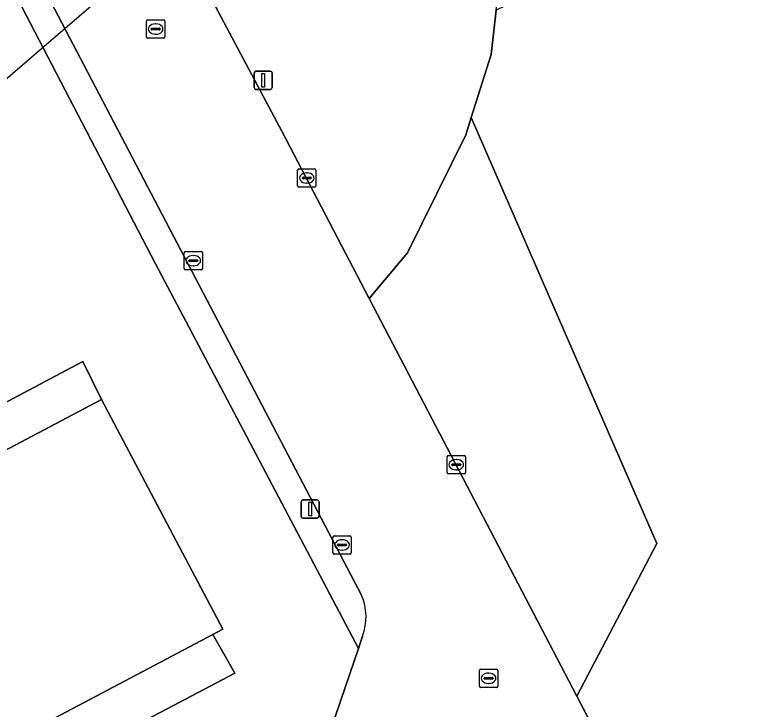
# Model space of a CAD drawing. Extents: x 162879 to 165540, y 384011 to 385181.
# Drawn here: x 163089.84 to 163130.74, y 384153.92 to 384191.8 of the extents above; entities that cross this region are included whole.
import ezdxf

# ---------------------------------------------------------------- set-up
doc = ezdxf.new("R2010")
doc.units = 0
for name, color, linetype in [('IMGEO_Duiker', 7, 'Continuous'), ('IMGEO_Groenvoorziening', 7, 'Continuous'), ('IMGEO_Kolk', 7, 'Continuous'), ('IMGEO_Lichtmast', 7, 'Continuous'), ('IMGEO_Loofbos', 7, 'Continuous'), ('IMGEO_Pand', 7, 'Continuous'), ('IMGEO_Rijbaan_lokaal_open', 7, 'Continuous'), ('IMGEO_Rioolput', 7, 'Continuous'), ('IMGEO_Voetpad_open', 7, 'Continuous')]:
    doc.layers.add(name, color=color, linetype=linetype)

msp = doc.modelspace()

# ---------------------------------------------------------------- linework, layer by layer
at = {"layer": 'IMGEO_Duiker'}
msp.add_lwpolyline([(163104.732, 384201.517), (163103.836, 384200.746), (163091.422, 384190.068), (163084.3, 384183.942), (163082.614, 384182.492)], dxfattribs=at)
at = {"layer": 'IMGEO_Groenvoorziening'}
for points in [[(163136.641, 384247.33), (163114.501, 384233.625), (163114.264, 384226.34), (163117.171, 384220.23), (163116.084, 384217.472), (163113.929, 384219.667), (163092.948, 384209.374), (163099.596, 384196.782), (163098.666, 384196.282), (163103.99, 384186.246), (163104.407, 384185.46), (163109.182, 384176.32), (163111.265, 384178.82), (163114.452, 384185.261), (163114.752, 384186.202), (163115.847, 384189.643), (163116.116, 384192.067), (163116.644, 384196.814), (163123.235, 384199.185), (163132.89, 384203.652)], [(163073.953, 384112.428), (163097.961, 384124.794), (163096.413, 384127.714), (163095.95, 384128.587), (163095.056, 384130.265), (163095.032, 384130.254), (163092.297, 384135.786), (163097.357, 384138.283), (163095.548, 384142.004), (163101.456, 384144.939), (163102.922, 384141.922), (163108.847, 384144.884), (163105.996, 384150.227), (163106.627, 384150.637), (163106.557, 384150.965), (163106.637, 384151.466), (163108.593, 384157.219), (163099.858, 384173.768), (163097.509, 384178.219), (163082.45, 384207.161)], [(163080.048, 384198.225), (163053.853, 384184.48), (163067.382, 384158.999), (163093.542, 384172.882), (163094.565, 384170.805), (163101.195, 384158.277), (163100.648, 384157.988), (163101.839, 384155.875), (163076.172, 384142.348), (163082.929, 384129.591), (163083.846, 384127.811), (163085.723, 384124.303), (163069.383, 384115.626), (163064.419, 384125.025), (163037.943, 384111.038)]]:
    msp.add_lwpolyline(points, dxfattribs=at)
msp.add_lwpolyline([(163114.752, 384186.202), (163114.452, 384185.261), (163111.265, 384178.82), (163109.182, 384176.32), (163120.518, 384154.619), (163124.89, 384162.957)], close=True, dxfattribs=at)
at = {"layer": 'IMGEO_Kolk'}
for p, q in [((163105.275, 384182.475), (163105.275, 384183.327)), ((163105.35, 384183.401), (163106.202, 384183.401)), ((163105.763, 384183.181), (163105.788, 384183.181)), ((163106.276, 384183.327), (163106.276, 384182.475)), ((163105.534, 384182.895), (163105.534, 384182.907)), ((163105.972, 384182.858), (163105.574, 384182.858)), ((163105.577, 384182.944), (163105.975, 384182.944)), ((163105.786, 384182.621), (163105.761, 384182.621)), ((163106.018, 384182.907), (163106.018, 384182.895)), ((163106.202, 384182.401), (163105.35, 384182.401)), ((163099.077, 384177.964), (163099.077, 384178.816)), ((163099.152, 384178.89), (163100.004, 384178.89)), ((163099.565, 384178.67), (163099.59, 384178.67)), ((163100.078, 384178.816), (163100.078, 384177.964)), ((163099.336, 384178.384), (163099.336, 384178.396)), ((163099.774, 384178.347), (163099.376, 384178.347)), ((163099.379, 384178.433), (163099.777, 384178.433)), ((163099.588, 384178.11), (163099.563, 384178.11)), ((163099.82, 384178.396), (163099.82, 384178.384)), ((163100.004, 384177.89), (163099.152, 384177.89)), ((163113.436, 384166.825), (163113.436, 384167.677)), ((163113.511, 384167.751), (163114.363, 384167.751)), ((163113.924, 384167.531), (163113.949, 384167.531)), ((163114.437, 384167.677), (163114.437, 384166.825)), ((163113.695, 384167.245), (163113.695, 384167.257)), ((163114.133, 384167.208), (163113.735, 384167.208)), ((163113.738, 384167.294), (163114.136, 384167.294)), ((163114.179, 384167.257), (163114.179, 384167.245)), ((163114.363, 384166.751), (163113.511, 384166.751)), ((163113.947, 384166.971), (163113.922, 384166.971)), ((163107.202, 384162.447), (163107.202, 384163.299)), ((163107.277, 384163.373), (163108.129, 384163.373)), ((163107.69, 384163.153), (163107.715, 384163.153)), ((163108.203, 384163.299), (163108.203, 384162.447)), ((163107.461, 384162.867), (163107.461, 384162.879)), ((163107.899, 384162.83), (163107.501, 384162.83)), ((163107.504, 384162.916), (163107.902, 384162.916)), ((163107.713, 384162.593), (163107.688, 384162.593)), ((163107.945, 384162.879), (163107.945, 384162.867)), ((163108.129, 384162.373), (163107.277, 384162.373))]:
    msp.add_line(p, q, dxfattribs=at)
for points in [[(163105.275, 384182.475), (163105.275, 384183.327)], [(163105.35, 384183.401), (163106.202, 384183.401)], [(163106.276, 384183.327), (163106.276, 384182.475)], [(163106.202, 384182.401), (163105.35, 384182.401)], [(163099.077, 384177.964), (163099.077, 384178.816)], [(163099.152, 384178.89), (163100.004, 384178.89)], [(163100.078, 384178.816), (163100.078, 384177.964)], [(163100.004, 384177.89), (163099.152, 384177.89)], [(163113.436, 384166.825), (163113.436, 384167.677)], [(163113.511, 384167.751), (163114.363, 384167.751)], [(163114.437, 384167.677), (163114.437, 384166.825)], [(163114.363, 384166.751), (163113.511, 384166.751)], [(163107.202, 384162.447), (163107.202, 384163.299)], [(163107.277, 384163.373), (163108.129, 384163.373)], [(163108.203, 384163.299), (163108.203, 384162.447)], [(163108.129, 384162.373), (163107.277, 384162.373)]]:
    msp.add_lwpolyline(points, dxfattribs=at)
for centre, radius, start, end in [((163105.352, 384183.325), 0.0765, 91.552, 178.448), ((163105.352, 384183.325), 0.0765, 91.552, 178.448), ((163106.2, 384183.325), 0.0765, 1.552, 88.448), ((163106.2, 384183.325), 0.0765, 1.552, 88.448), ((163105.574, 384182.904), 0.0403, 85.8775, 175.7526), ((163105.571, 384182.894), 0.0366, 178.938, 274.7102), ((163105.975, 384182.901), 0.043, 264.8664, 352.4533), ((163105.979, 384182.906), 0.0386, 1.7309, 96.639), ((163105.352, 384182.477), 0.0765, 181.552, 268.448), ((163105.352, 384182.477), 0.0765, 181.552, 268.448), ((163106.2, 384182.477), 0.0765, 271.552, 358.448), ((163106.2, 384182.477), 0.0765, 271.552, 358.448), ((163099.154, 384178.814), 0.0765, 91.552, 178.448), ((163099.154, 384178.814), 0.0765, 91.552, 178.448), ((163100.002, 384178.814), 0.0765, 1.552, 88.448), ((163100.002, 384178.814), 0.0765, 1.552, 88.448), ((163099.376, 384178.393), 0.0403, 85.8775, 175.7526), ((163099.373, 384178.383), 0.0366, 178.938, 274.7102), ((163099.777, 384178.39), 0.043, 264.8664, 352.4533), ((163099.781, 384178.395), 0.0386, 1.7309, 96.639), ((163099.154, 384177.966), 0.0765, 181.552, 268.448), ((163099.154, 384177.966), 0.0765, 181.552, 268.448), ((163100.002, 384177.966), 0.0765, 271.552, 358.448), ((163100.002, 384177.966), 0.0765, 271.552, 358.448), ((163113.513, 384167.675), 0.0765, 91.552, 178.448), ((163113.513, 384167.675), 0.0765, 91.552, 178.448), ((163114.361, 384167.675), 0.0765, 1.552, 88.448), ((163114.361, 384167.675), 0.0765, 1.552, 88.448), ((163113.735, 384167.254), 0.0403, 85.8775, 175.7526), ((163113.732, 384167.244), 0.0366, 178.938, 274.7102), ((163114.136, 384167.251), 0.043, 264.8664, 352.4533), ((163114.14, 384167.256), 0.0386, 1.7309, 96.639), ((163113.513, 384166.827), 0.0765, 181.552, 268.448), ((163113.513, 384166.827), 0.0765, 181.552, 268.448), ((163114.361, 384166.827), 0.0765, 271.552, 358.448), ((163114.361, 384166.827), 0.0765, 271.552, 358.448), ((163107.279, 384163.297), 0.0765, 91.552, 178.448), ((163107.279, 384163.297), 0.0765, 91.552, 178.448), ((163108.127, 384163.297), 0.0765, 1.552, 88.448), ((163108.127, 384163.297), 0.0765, 1.552, 88.448), ((163107.501, 384162.876), 0.0403, 85.8775, 175.7526), ((163107.498, 384162.866), 0.0366, 178.938, 274.7102), ((163107.902, 384162.873), 0.043, 264.8664, 352.4533), ((163107.906, 384162.878), 0.0386, 1.7309, 96.639), ((163107.279, 384162.449), 0.0765, 181.552, 268.448), ((163107.279, 384162.449), 0.0765, 181.552, 268.448), ((163108.127, 384162.449), 0.0765, 271.552, 358.448), ((163108.127, 384162.449), 0.0765, 271.552, 358.448)]:
    msp.add_arc(centre, radius, start, end, dxfattribs=at)
for centre, major_axis, ratio, start_param, end_param in [((163105.762, 384182.901), (-0.387, 0.002), 0.722429, 4.712389, 7.853982), ((163105.787, 384182.901), (-0.39, 0.002), 0.717154, 1.570796, 4.712389), ((163099.564, 384178.39), (-0.387, 0.002), 0.722429, 4.712389, 7.853982), ((163099.589, 384178.39), (-0.39, 0.002), 0.717154, 1.570796, 4.712389), ((163113.923, 384167.251), (-0.387, 0.002), 0.722429, 4.712389, 7.853982), ((163113.948, 384167.251), (-0.39, 0.002), 0.717154, 1.570796, 4.712389), ((163107.689, 384162.873), (-0.387, 0.002), 0.722429, 4.712389, 7.853982), ((163107.714, 384162.873), (-0.39, 0.002), 0.717154, 1.570796, 4.712389)]:
    msp.add_ellipse(centre, major_axis=major_axis, ratio=ratio, start_param=start_param, end_param=end_param, dxfattribs=at)
at = {"layer": 'IMGEO_Lichtmast'}
for p, q in [((163102.902, 384187.833), (163102.902, 384188.633)), ((163102.902, 384188.633), (163102.902, 384187.833)), ((163103.002, 384188.733), (163103.792, 384188.733)), ((163103.792, 384188.733), (163103.002, 384188.733)), ((163103.892, 384188.633), (163103.892, 384187.833)), ((163103.892, 384187.833), (163103.892, 384188.633)), ((163103.792, 384187.733), (163103.002, 384187.733)), ((163103.002, 384187.733), (163103.792, 384187.733)), ((163105.46, 384164.433), (163105.46, 384165.233)), ((163105.46, 384165.233), (163105.46, 384164.433)), ((163105.56, 384165.333), (163106.35, 384165.333)), ((163106.35, 384165.333), (163105.56, 384165.333)), ((163106.45, 384165.233), (163106.45, 384164.433)), ((163106.45, 384164.433), (163106.45, 384165.233)), ((163106.35, 384164.333), (163105.56, 384164.333)), ((163105.56, 384164.333), (163106.35, 384164.333))]:
    msp.add_line(p, q, dxfattribs=at)
for points in [[(163103.322, 384188.608), (163103.472, 384188.608), (163103.472, 384187.858), (163103.322, 384187.858), (163103.322, 384188.608)], [(163105.88, 384165.208), (163106.03, 384165.208), (163106.03, 384164.458), (163105.88, 384164.458), (163105.88, 384165.208)]]:
    msp.add_lwpolyline(points, dxfattribs=at)
for centre, start, end in [((163103.002, 384188.633), 90, 180), ((163103.002, 384188.633), 90, 180), ((163103.792, 384188.633), 0, 90), ((163103.792, 384188.633), 360, 90), ((163103.002, 384187.833), 180, 270), ((163103.002, 384187.833), 180, 270), ((163103.792, 384187.833), 270, 0), ((163103.792, 384187.833), 270, 0), ((163105.56, 384165.233), 90, 180), ((163105.56, 384165.233), 90, 180), ((163106.35, 384165.233), 0, 90), ((163106.35, 384165.233), 360, 90), ((163105.56, 384164.433), 180, 270), ((163105.56, 384164.433), 180, 270), ((163106.35, 384164.433), 270, 0), ((163106.35, 384164.433), 270, 0)]:
    msp.add_arc(centre, 0.1, start, end, dxfattribs=at)
at = {"layer": 'IMGEO_Loofbos'}
msp.add_lwpolyline([(163177.768, 384191.622), (163169.674, 384220.665), (163168.074, 384226.307), (163167.934, 384226.8), (163157.97, 384222.156), (163157.754, 384218.928), (163159.831, 384215.446), (163145.913, 384206.852), (163144.445, 384205.946), (163142.416, 384204.693), (163116.116, 384192.067), (163115.847, 384189.643), (163114.752, 384186.202), (163124.89, 384162.957), (163120.518, 384154.619), (163123.456, 384148.995)], dxfattribs=at)
at = {"layer": 'IMGEO_Pand'}
msp.add_lwpolyline([(163100.648, 384157.988), (163101.195, 384158.277), (163094.565, 384170.805), (163067.808, 384156.669), (163074.422, 384144.138)], close=True, dxfattribs=at)
at = {"layer": 'IMGEO_Rijbaan_lokaal_open'}
for points in [[(163068.997, 384247.911), (163064.184, 384245.26), (163065.688, 384242.421), (163067.65, 384238.621), (163098.898, 384178.954), (163107.986, 384161.625), (163108.767, 384160.138)], [(163123.456, 384148.995), (163120.518, 384154.619), (163109.182, 384176.32), (163104.407, 384185.46), (163103.99, 384186.246), (163098.666, 384196.282), (163094.956, 384203.096), (163085.593, 384220.946), (163078.99, 384233.534), (163074.347, 384242.176), (163072.969, 384244.801), (163072.377, 384245.947)], [(163067.808, 384156.669), (163094.565, 384170.805), (163093.542, 384172.882), (163067.382, 384158.999)], [(163108.822, 384157.894), (163108.593, 384157.219), (163106.637, 384151.466), (163106.557, 384150.965), (163106.627, 384150.637), (163105.996, 384150.227), (163108.847, 384144.884), (163110.369, 384145.645), (163112.034, 384142.354), (163113.136, 384142.895)]]:
    msp.add_lwpolyline(points, dxfattribs=at)
msp.add_arc((163105.963, 384158.947), 3.047, 339.7892, 23.0188, dxfattribs=at)
at = {"layer": 'IMGEO_Rioolput'}
for p, q in [((163097.021, 384190.605), (163097.021, 384191.457)), ((163097.096, 384191.531), (163097.948, 384191.531)), ((163097.509, 384191.311), (163097.534, 384191.311)), ((163098.022, 384191.457), (163098.022, 384190.605)), ((163097.28, 384191.025), (163097.28, 384191.037)), ((163097.718, 384190.988), (163097.32, 384190.988)), ((163097.323, 384191.074), (163097.721, 384191.074)), ((163097.764, 384191.037), (163097.764, 384191.025)), ((163097.948, 384190.531), (163097.096, 384190.531)), ((163097.532, 384190.751), (163097.507, 384190.751)), ((163115.202, 384155.169), (163115.202, 384156.021)), ((163115.277, 384156.095), (163116.129, 384156.095)), ((163116.203, 384156.021), (163116.203, 384155.169)), ((163115.504, 384155.638), (163115.902, 384155.638)), ((163115.69, 384155.875), (163115.715, 384155.875)), ((163115.461, 384155.589), (163115.461, 384155.601)), ((163115.899, 384155.552), (163115.501, 384155.552)), ((163115.713, 384155.315), (163115.688, 384155.315)), ((163115.945, 384155.601), (163115.945, 384155.589)), ((163116.129, 384155.095), (163115.277, 384155.095))]:
    msp.add_line(p, q, dxfattribs=at)
for points in [[(163097.021, 384190.605), (163097.021, 384191.457)], [(163097.096, 384191.531), (163097.948, 384191.531)], [(163098.022, 384191.457), (163098.022, 384190.605)], [(163097.948, 384190.531), (163097.096, 384190.531)], [(163115.202, 384155.169), (163115.202, 384156.021)], [(163115.277, 384156.095), (163116.129, 384156.095)], [(163116.203, 384156.021), (163116.203, 384155.169)], [(163116.129, 384155.095), (163115.277, 384155.095)]]:
    msp.add_lwpolyline(points, dxfattribs=at)
for centre, radius, start, end in [((163097.098, 384191.455), 0.0765, 91.552, 178.448), ((163097.098, 384191.455), 0.0765, 91.552, 178.448), ((163097.946, 384191.455), 0.0765, 1.552, 88.448), ((163097.946, 384191.455), 0.0765, 1.552, 88.448), ((163097.32, 384191.034), 0.0403, 85.8775, 175.7526), ((163097.317, 384191.024), 0.0366, 178.938, 274.7102), ((163097.721, 384191.031), 0.043, 264.8664, 352.4533), ((163097.725, 384191.036), 0.0386, 1.7309, 96.639), ((163097.098, 384190.607), 0.0765, 181.552, 268.448), ((163097.098, 384190.607), 0.0765, 181.552, 268.448), ((163097.946, 384190.607), 0.0765, 271.552, 358.448), ((163097.946, 384190.607), 0.0765, 271.552, 358.448), ((163115.279, 384156.019), 0.0765, 91.552, 178.448), ((163115.279, 384156.019), 0.0765, 91.552, 178.448), ((163116.127, 384156.019), 0.0765, 1.552, 88.448), ((163116.127, 384156.019), 0.0765, 1.552, 88.448), ((163115.501, 384155.598), 0.0403, 85.8775, 175.7526), ((163115.906, 384155.6), 0.0386, 1.7309, 96.639), ((163115.498, 384155.588), 0.0366, 178.938, 274.7102), ((163115.902, 384155.595), 0.043, 264.8664, 352.4533), ((163115.279, 384155.171), 0.0765, 181.552, 268.448), ((163115.279, 384155.171), 0.0765, 181.552, 268.448), ((163116.127, 384155.171), 0.0765, 271.552, 358.448), ((163116.127, 384155.171), 0.0765, 271.552, 358.448)]:
    msp.add_arc(centre, radius, start, end, dxfattribs=at)
for centre, major_axis, ratio, start_param, end_param in [((163097.508, 384191.031), (-0.387, 0.002), 0.722429, 4.712389, 7.853982), ((163097.533, 384191.031), (-0.39, 0.002), 0.717154, 1.570796, 4.712389), ((163115.689, 384155.595), (-0.387, 0.002), 0.722429, 4.712389, 7.853982), ((163115.714, 384155.595), (-0.39, 0.002), 0.717154, 1.570796, 4.712389)]:
    msp.add_ellipse(centre, major_axis=major_axis, ratio=ratio, start_param=start_param, end_param=end_param, dxfattribs=at)
at = {"layer": 'IMGEO_Voetpad_open'}
for points in [[(163067.65, 384238.621), (163065.688, 384242.421), (163064.184, 384245.26), (163062.352, 384245.606), (163081.516, 384208.957), (163082.45, 384207.161), (163097.509, 384178.219), (163099.858, 384173.768), (163108.593, 384157.219), (163108.822, 384157.894)], [(163108.767, 384160.138), (163107.986, 384161.625), (163098.898, 384178.954), (163067.65, 384238.621)]]:
    msp.add_lwpolyline(points, dxfattribs=at)
msp.add_lwpolyline([(163100.648, 384157.988), (163074.422, 384144.138), (163074.141, 384143.999), (163074.534, 384143.22), (163075.434, 384143.685), (163076.172, 384142.348), (163101.839, 384155.875)], close=True, dxfattribs=at)
msp.add_arc((163105.963, 384158.947), 3.047, 339.7892, 23.0188, dxfattribs=at)

doc.saveas('drawing.dxf')
